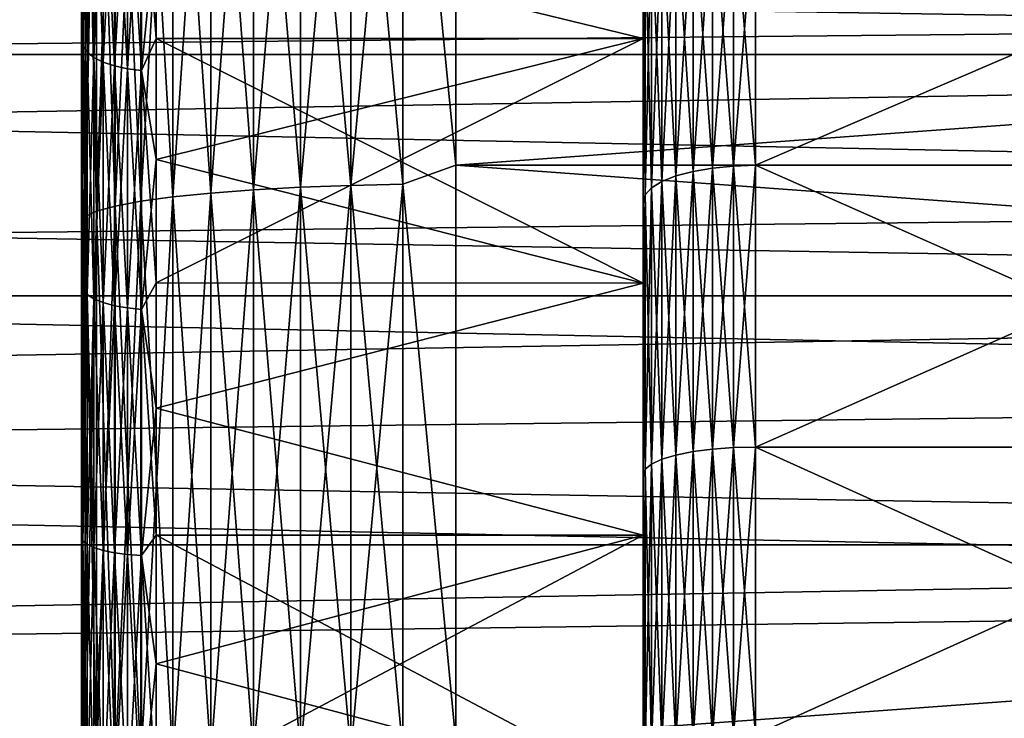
# Model space of a CAD drawing. Header units: metres. Extents: x -17 to 65, y -30 to 30.
# Tile 289 of 413: x 42.8 to 45.5, y 1.6 to 3.5. Entities that reach past the tile are written whole.
import ezdxf

# ---------------------------------------------------------------- set-up
doc = ezdxf.new("R2010")
doc.units = ezdxf.units.M
doc.layers.add('solid_508461', color=7, linetype='CONTINUOUS')

msp = doc.modelspace()

# ---------------------------------------------------------------- linework, layer by layer
at = {"layer": 'solid_508461'}
for points in [[(43.858959, 4.541319, 29.644169), (44, 3.08463, 29.840996), (44, 4.616718, 29.642637)], [(43.858959, 4.541319, -29.644169), (44, 4.616718, -29.642637), (44, 3.08463, -29.840996)], [(44, 3.08463, 29.840996), (65, 3.084638, 29.840996), (65, 4.616772, 29.642624)], [(44, 4.616718, 29.642637), (44, 3.08463, 29.840996), (65, 4.616772, 29.642624)], [(44, 4.616718, -29.642637), (65, 4.616772, -29.642624), (65, 3.084638, -29.840996)], [(44, 3.08463, -29.840996), (44, 4.616718, -29.642637), (65, 3.084638, -29.840996)], [(43.585495, 4.529212, -29.565134), (43.585495, 3.025949, -29.756588), (43.460079, 4.518865, -29.497591)], [(43.585495, 4.529212, 29.565134), (43.460079, 4.518865, 29.497591), (43.460079, 3.019036, 29.688608)], [(43.585495, 3.025949, 29.756588), (43.585495, 4.529212, 29.565134), (43.460079, 3.019036, 29.688608)], [(43.719364, 4.536748, -29.614326), (43.719364, 3.030984, -29.806101), (43.585495, 4.529212, -29.565134)], [(43.719364, 4.536748, 29.614326), (43.585495, 4.529212, 29.565134), (43.585495, 3.025949, 29.756588)], [(43.719364, 3.030984, 29.806101), (43.719364, 4.536748, 29.614326), (43.585495, 3.025949, 29.756588)], [(43.719364, 3.030984, -29.806101), (43.585495, 3.025949, -29.756588), (43.585495, 4.529212, -29.565134)], [(43.858959, 4.541319, -29.644169), (43.858959, 3.034038, -29.836134), (43.719364, 4.536748, -29.614326)], [(43.858959, 4.541319, 29.644169), (43.719364, 4.536748, 29.614326), (43.719364, 3.030984, 29.806101)], [(43.858959, 3.034038, 29.836134), (43.858959, 4.541319, 29.644169), (43.719364, 3.030984, 29.806101)], [(43.858959, 3.034038, -29.836134), (43.719364, 3.030984, -29.806101), (43.719364, 4.536748, -29.614326)], [(43.858959, 3.034038, 29.836134), (44, 3.08463, 29.840996), (43.858959, 4.541319, 29.644169)], [(43.858959, 4.541319, -29.644169), (44, 3.08463, -29.840996), (43.858959, 3.034038, -29.836134)], [(43.34568, 4.505918, -29.413078), (43.34568, 3.010386, -29.603548), (43.244625, 4.490635, -29.313316)], [(43.34568, 4.505918, 29.413078), (43.244625, 4.490635, 29.313316), (43.244625, 3.000176, 29.503141)], [(43.34568, 3.010386, 29.603548), (43.34568, 4.505918, 29.413078), (43.244625, 3.000176, 29.503141)], [(43.460079, 4.518865, -29.497591), (43.460079, 3.019036, -29.688608), (43.34568, 4.505918, -29.413078)], [(43.460079, 4.518865, 29.497591), (43.34568, 4.505918, 29.413078), (43.34568, 3.010386, 29.603548)], [(43.460079, 3.019036, 29.688608), (43.460079, 4.518865, 29.497591), (43.34568, 3.010386, 29.603548)], [(43.460079, 3.019036, -29.688608), (43.34568, 3.010386, -29.603548), (43.34568, 4.505918, -29.413078)], [(43.585495, 3.025949, -29.756588), (43.460079, 3.019036, -29.688608), (43.460079, 4.518865, -29.497591)], [(43.158978, 4.473328, -29.200344), (43.158978, 2.988614, -29.389437), (43.090488, 4.45435, -29.076464)], [(43.158978, 4.473328, 29.200344), (43.090488, 4.45435, 29.076464), (43.090488, 2.975935, 29.264753)], [(43.158978, 2.988614, 29.389437), (43.158978, 4.473328, 29.200344), (43.090488, 2.975935, 29.264753)], [(43.244625, 4.490635, -29.313316), (43.244625, 3.000176, -29.503141), (43.158978, 4.473328, -29.200344)], [(43.244625, 4.490635, 29.313316), (43.158978, 4.473328, 29.200344), (43.158978, 2.988614, 29.389437)], [(43.244625, 3.000176, 29.503141), (43.244625, 4.490635, 29.313316), (43.158978, 2.988614, 29.389437)], [(43.244625, 3.000176, -29.503141), (43.158978, 2.988614, -29.389437), (43.158978, 4.473328, -29.200344)], [(43.34568, 3.010386, -29.603548), (43.244625, 3.000176, -29.503141), (43.244625, 4.490635, -29.313316)], [(43.090488, 4.45435, -29.076464), (43.090488, 2.975935, -29.264753), (43.040546, 4.434088, -28.944201)], [(43.090488, 4.45435, 29.076464), (43.040546, 4.434088, 28.944201), (43.040546, 2.962398, 29.131634)], [(43.090488, 2.975935, 29.264753), (43.090488, 4.45435, 29.076464), (43.040546, 2.962398, 29.131634)], [(43.158978, 2.988614, -29.389437), (43.090488, 2.975935, -29.264753), (43.090488, 4.45435, -29.076464)], [(43.040546, 4.434088, -28.944201), (43.040546, 2.962398, -29.131634), (43.010178, 4.412956, -28.806255)], [(43.040546, 4.434088, 28.944201), (43.010178, 4.412956, 28.806255), (43.010178, 2.948279, 28.992796)], [(43.040546, 2.962398, 29.131634), (43.040546, 4.434088, 28.944201), (43.010178, 2.948279, 28.992796)], [(43.090488, 2.975935, -29.264753), (43.040546, 2.962398, -29.131634), (43.040546, 4.434088, -28.944201)], [(43.010178, 4.412956, -28.806255), (43.010178, 2.948279, -28.992796), (43, 3.783204, -28.752171)], [(43.010178, 4.412956, 28.806255), (43, 3.783194, 28.752172), (43, 3.029074, 28.841366)], [(43.010178, 2.948279, 28.992796), (43.010178, 4.412956, 28.806255), (43, 3.029074, 28.841366)], [(43.040546, 2.962398, -29.131634), (43.010178, 2.948279, -28.992796), (43.010178, 4.412956, -28.806255)], [(43.200001, 3.740164, -7.184788), (44.5, 3.423253, -7.341068), (44.5, 4.049916, -7.014856)], [(43.200001, 3.740164, 7.184788), (44.5, 4.049916, 7.014856), (44.5, 3.423253, 7.341068)], [(44.5, 3.423253, 7.341068), (44.5, 4.049916, 7.014856), (44.5, 3.689642, 8.427725)], [(44.5, 4.049916, -7.014856), (44.5, 3.423253, -7.341068), (44.5, 3.689638, -8.427727)], [(43, 4.041928, 7.249332), (43, 3.412425, 7.566066), (43, 3.783194, 28.752172)], [(43.003796, 3.402804, 7.527853), (43, 3.412425, 7.566066), (43, 4.041928, 7.249332)], [(43.003796, 3.402804, 7.527853), (43, 4.041928, 7.249332), (43.003796, 4.028952, 7.212156)], [(43, 3.412421, -7.566068), (43, 4.041925, -7.249333), (43, 3.783204, -28.752171)], [(43.003796, 3.402804, -7.527853), (43, 4.041925, -7.249333), (43, 3.412421, -7.566068)], [(43.003796, 4.028952, -7.212156), (43, 4.041925, -7.249333), (43.003796, 3.402804, -7.527853)], [(43.003796, 4.028952, -7.212156), (43.003796, 3.402804, -7.527853), (43.015148, 4.01063, -7.179358)], [(43.003796, 4.028952, 7.212156), (43.015148, 4.01063, 7.179358), (43.015148, 3.38733, 7.493619)], [(43.003796, 3.402804, 7.527853), (43.003796, 4.028952, 7.212156), (43.015148, 3.38733, 7.493619)], [(52, 4.000002, -6.928206), (52, 3.380918, -7.250475), (13.5, 3.999999, -6.928201)], [(52, 4.000002, 6.928206), (13.5, 3.999999, 6.928201), (13.5, 3.380928, 7.250471)], [(52, 3.380918, 7.250475), (52, 4.000002, 6.928206), (13.5, 3.380928, 7.250471)], [(52, 3.380918, -7.250475), (13.5, 3.380928, -7.250471), (13.5, 3.999999, -6.928201)], [(43.003796, 3.402804, -7.527853), (43.015148, 3.38733, -7.493619), (43.015148, 4.01063, -7.179358)], [(43.015148, 4.01063, -7.179358), (43.015148, 3.38733, -7.493619), (43.033619, 3.993742, -7.149127)], [(43.015148, 4.01063, 7.179358), (43.033619, 3.993742, 7.149127), (43.033619, 3.373066, 7.462065)], [(43.015148, 3.38733, 7.493619), (43.015148, 4.01063, 7.179358), (43.033619, 3.373066, 7.462065)], [(43.015148, 3.38733, -7.493619), (43.033619, 3.373066, -7.462065), (43.033619, 3.993742, -7.149127)], [(43.033619, 3.993742, -7.149127), (43.033619, 3.373066, -7.462065), (43.058495, 3.978938, -7.122627)], [(43.033619, 3.993742, 7.149127), (43.058495, 3.978938, 7.122627), (43.058495, 3.360563, 7.434405)], [(43.033619, 3.373066, 7.462065), (43.033619, 3.993742, 7.149127), (43.058495, 3.360563, 7.434405)], [(43.033619, 3.373066, -7.462065), (43.058495, 3.360563, -7.434405), (43.058495, 3.978938, -7.122627)], [(43.058495, 3.978938, -7.122627), (43.058495, 3.360563, -7.434405), (43.088821, 3.966789, -7.100878)], [(43.058495, 3.978938, 7.122627), (43.088821, 3.966789, 7.100878), (43.088821, 3.350302, 7.411705)], [(43.058495, 3.360563, 7.434405), (43.058495, 3.978938, 7.122627), (43.088821, 3.350302, 7.411705)], [(43.058495, 3.360563, -7.434405), (43.088821, 3.350302, -7.411705), (43.088821, 3.966789, -7.100878)], [(43.088821, 3.966789, -7.100878), (43.088821, 3.350302, -7.411705), (43.123428, 3.957761, -7.084718)], [(43.088821, 3.966789, 7.100878), (43.123428, 3.957761, 7.084718), (43.123428, 3.342677, 7.394837)], [(43.088821, 3.350302, 7.411705), (43.088821, 3.966789, 7.100878), (43.123428, 3.342677, 7.394837)], [(43.088821, 3.350302, -7.411705), (43.123428, 3.342677, -7.394837), (43.123428, 3.957761, -7.084718)], [(43.123428, 3.957761, -7.084718), (43.123428, 3.342677, -7.394837), (43.16098, 3.952203, -7.074769)], [(43.123428, 3.957761, 7.084718), (43.16098, 3.952203, 7.074769), (43.16098, 3.337983, 7.384452)], [(43.123428, 3.342677, 7.394837), (43.123428, 3.957761, 7.084718), (43.16098, 3.337983, 7.384452)], [(43.123428, 3.342677, -7.394837), (43.16098, 3.337983, -7.384452), (43.16098, 3.952203, -7.074769)], [(43.16098, 3.952203, -7.074769), (43.16098, 3.337983, -7.384452), (43.200001, 3.740164, -7.184788)], [(43.16098, 3.952203, 7.074769), (43.200001, 3.740164, 7.184788), (43.200001, 3.423208, 7.341093)], [(43.16098, 3.337983, 7.384452), (43.16098, 3.952203, 7.074769), (43.200001, 3.423208, 7.341093)], [(35, 3.333888, 5.579895), (35, 3.820577, 5.258628), (51.500004, 3.493778, 5.481196)], [(35, 3.820577, -5.258628), (35, 3.333888, -5.579895), (51.500004, 3.493779, -5.481196)], [(44.685467, 3.077267, -8.963772), (44.741821, 3.082796, -8.979877), (44.741821, 3.813819, -8.694631)], [(44.685467, 3.806979, -8.679037), (44.685467, 3.077267, -8.963772), (44.741821, 3.813819, -8.694631)], [(44.685467, 3.806978, 8.679037), (44.741821, 3.813819, 8.694631), (44.741821, 3.082796, 8.979877)], [(44.741821, 3.082796, -8.979877), (44.799999, 3.084644, -8.985264), (44.799999, 3.816106, -8.699847)], [(44.741821, 3.813819, -8.694631), (44.741821, 3.082796, -8.979877), (44.799999, 3.816106, -8.699847)], [(44.741821, 3.813819, 8.694631), (44.799999, 3.816106, 8.699847), (44.799999, 3.084644, 8.985264)], [(44.741821, 3.082796, 8.979877), (44.741821, 3.813819, 8.694631), (44.799999, 3.084644, 8.985264)], [(46.5, 3.816106, -8.699847), (44.799999, 3.816106, -8.699847), (44.799999, 3.084644, -8.985264)], [(46.5, 3.084644, -8.985264), (46.5, 3.816106, -8.699847), (44.799999, 3.084644, -8.985264)], [(46.5, 3.084644, 8.985264), (44.799999, 3.084644, 8.985264), (44.799999, 3.816106, 8.699847)], [(46.5, 3.816106, 8.699847), (46.5, 3.084644, 8.985264), (44.799999, 3.816106, 8.699847)], [(44.587994, 3.056155, -8.902275), (44.633526, 3.068271, -8.937568), (44.633526, 3.79585, -8.653666)], [(44.587994, 3.780861, -8.619493), (44.587994, 3.056155, -8.902275), (44.633526, 3.79585, -8.653666)], [(44.587994, 3.780861, 8.619493), (44.633526, 3.79585, 8.653666), (44.633526, 3.068271, 8.937568)], [(44.633526, 3.068271, -8.937568), (44.685467, 3.077267, -8.963772), (44.685467, 3.806979, -8.679037)], [(44.633526, 3.79585, -8.653666), (44.633526, 3.068271, -8.937568), (44.685467, 3.806979, -8.679037)], [(44.633526, 3.79585, 8.653666), (44.685467, 3.806978, 8.679037), (44.685467, 3.077267, 8.963772)], [(44.633526, 3.068271, 8.937568), (44.633526, 3.79585, 8.653666), (44.685467, 3.077267, 8.963772)], [(44.685467, 3.077267, 8.963772), (44.685467, 3.806978, 8.679037), (44.741821, 3.082796, 8.979877)], [(43, 3.412421, -7.566068), (43, 3.783204, -28.752171), (43, 3.029085, -28.841366)], [(43.010178, 2.948279, -28.992796), (43, 3.029085, -28.841366), (43, 3.783204, -28.752171)], [(43, 3.412425, 7.566066), (43, 3.029074, 28.841366), (43, 3.783194, 28.752172)], [(44.522858, 3.02453, -8.810155), (44.550625, 3.041385, -8.859252), (44.550625, 3.762588, -8.577837)], [(44.522858, 3.741736, -8.5303), (44.522858, 3.02453, -8.810155), (44.550625, 3.762588, -8.577837)], [(44.522858, 3.741736, 8.5303), (44.550625, 3.762588, 8.577837), (44.550625, 3.041385, 8.859252)], [(44.550625, 3.041385, -8.859252), (44.587994, 3.056155, -8.902275), (44.587994, 3.780861, -8.619493)], [(44.550625, 3.762588, -8.577837), (44.550625, 3.041385, -8.859252), (44.587994, 3.780861, -8.619493)], [(44.550625, 3.762588, 8.577837), (44.587994, 3.780861, 8.619493), (44.587994, 3.056155, 8.902275)], [(44.550625, 3.041385, 8.859252), (44.550625, 3.762588, 8.577837), (44.587994, 3.056155, 8.902275)], [(44.587994, 3.056155, 8.902275), (44.587994, 3.780861, 8.619493), (44.633526, 3.068271, 8.937568)], [(43.16098, 3.337983, -7.384452), (43.200001, 3.423208, -7.341093), (43.200001, 3.740164, -7.184788)], [(43.200001, 3.740164, -7.184788), (43.200001, 3.423208, -7.341093), (44.5, 3.423253, -7.341068)], [(43.200001, 3.423208, 7.341093), (43.200001, 3.740164, 7.184788), (44.5, 3.423253, 7.341068)], [(44.505764, 3.006239, -8.756874), (44.522858, 3.02453, -8.810155), (44.522858, 3.741736, -8.5303)], [(44.505764, 3.719108, -8.478712), (44.505764, 3.006239, -8.756874), (44.522858, 3.741736, -8.5303)], [(44.505764, 3.719108, 8.478712), (44.522858, 3.741736, 8.5303), (44.522858, 3.02453, 8.810155)], [(44.522858, 3.02453, 8.810155), (44.522858, 3.741736, 8.5303), (44.550625, 3.041385, 8.859252)], [(44.505764, 3.006239, 8.756874), (44.5, 3.689642, 8.427725), (44.505764, 3.719108, 8.478712)], [(44.505764, 3.719108, -8.478712), (44.5, 3.689638, -8.427727), (44.505764, 3.006239, -8.756874)], [(44.505764, 3.006239, 8.756874), (44.505764, 3.719108, 8.478712), (44.522858, 3.02453, 8.810155)], [(44.5, 3.423253, 7.341068), (44.5, 3.689642, 8.427725), (44.5, 2.98059, 8.703794)], [(44.505764, 3.006239, 8.756874), (44.5, 2.98059, 8.703794), (44.5, 3.689642, 8.427725)], [(44.5, 3.423253, -7.341068), (44.5, 2.980584, -8.703796), (44.5, 3.689638, -8.427727)], [(44.505764, 3.006239, -8.756874), (44.5, 3.689638, -8.427727), (44.5, 2.980584, -8.703796)], [(35, 3.333888, -5.579895), (51.500004, 2.999948, -5.766308), (51.500004, 3.493779, -5.481196)], [(35, 3.333888, 5.579895), (51.500004, 3.493778, 5.481196), (51.500004, 2.999947, 5.766309)], [(43.16098, 3.337983, -7.384452), (43.200001, 3.099736, -7.483424), (43.200001, 3.423208, -7.341093)], [(43.16098, 3.337983, 7.384452), (43.200001, 3.423208, 7.341093), (43.200001, 3.099736, 7.483424)], [(43.200001, 2.770363, -7.61151), (44.5, 2.77027, -7.611546), (44.5, 3.423253, -7.341068)], [(43.200001, 3.099736, -7.483424), (43.200001, 2.770363, -7.61151), (44.5, 3.423253, -7.341068)], [(43.200001, 3.423208, -7.341093), (43.200001, 3.099736, -7.483424), (44.5, 3.423253, -7.341068)], [(43.200001, 3.423208, 7.341093), (44.5, 3.423253, 7.341068), (44.5, 2.77027, 7.611546)], [(43.200001, 3.099736, 7.483424), (43.200001, 3.423208, 7.341093), (44.5, 2.77027, 7.611546)], [(44.5, 2.77027, 7.611546), (44.5, 3.423253, 7.341068), (44.5, 2.98059, 8.703794)], [(44.5, 3.423253, -7.341068), (44.5, 2.77027, -7.611546), (44.5, 2.980584, -8.703796)], [(43, 3.412425, 7.566066), (43, 2.757804, 7.828441), (43, 3.029074, 28.841366)], [(43.003796, 2.752139, 7.789311), (43, 2.757804, 7.828441), (43, 3.412425, 7.566066)], [(43.003796, 2.752139, 7.789311), (43, 3.412425, 7.566066), (43.003796, 3.402804, 7.527853)], [(43, 2.757798, -7.828443), (43, 3.412421, -7.566068), (43, 3.029085, -28.841366)], [(43.003796, 2.752139, -7.789311), (43, 3.412421, -7.566068), (43, 2.757798, -7.828443)], [(43.003796, 3.402804, -7.527853), (43, 3.412421, -7.566068), (43.003796, 2.752139, -7.789311)], [(43.003796, 3.402804, -7.527853), (43.003796, 2.752139, -7.789311), (43.015148, 3.38733, -7.493619)], [(43.003796, 3.402804, 7.527853), (43.015148, 3.38733, 7.493619), (43.015148, 2.739623, 7.753889)], [(43.003796, 2.752139, 7.789311), (43.003796, 3.402804, 7.527853), (43.015148, 2.739623, 7.753889)], [(52, 2.736138, -7.517552), (13.5, 2.736182, -7.517531), (13.5, 3.380928, -7.250471)], [(52, 3.380918, -7.250475), (52, 2.736138, -7.517552), (13.5, 3.380928, -7.250471)], [(52, 3.380918, 7.250475), (13.5, 3.380928, 7.250471), (13.5, 2.736182, 7.517531)], [(52, 2.736138, 7.517552), (52, 3.380918, 7.250475), (13.5, 2.736182, 7.517531)], [(43.003796, 2.752139, -7.789311), (43.015148, 2.739623, -7.753889), (43.015148, 3.38733, -7.493619)], [(43.015148, 3.38733, -7.493619), (43.015148, 2.739623, -7.753889), (43.033619, 3.373066, -7.462065)], [(43.015148, 3.38733, 7.493619), (43.033619, 3.373066, 7.462065), (43.033619, 2.728087, 7.721239)], [(43.015148, 2.739623, 7.753889), (43.015148, 3.38733, 7.493619), (43.033619, 2.728087, 7.721239)], [(43.015148, 2.739623, -7.753889), (43.033619, 2.728087, -7.721239), (43.033619, 3.373066, -7.462065)], [(43.033619, 3.373066, -7.462065), (43.033619, 2.728087, -7.721239), (43.058495, 3.360563, -7.434405)], [(43.033619, 3.373066, 7.462065), (43.058495, 3.360563, 7.434405), (43.058495, 2.717975, 7.692618)], [(43.033619, 2.728087, 7.721239), (43.033619, 3.373066, 7.462065), (43.058495, 2.717975, 7.692618)], [(43.033619, 2.728087, -7.721239), (43.058495, 2.717975, -7.692618), (43.058495, 3.360563, -7.434405)], [(43.058495, 3.360563, -7.434405), (43.058495, 2.717975, -7.692618), (43.088821, 3.350302, -7.411705)], [(43.058495, 3.360563, 7.434405), (43.088821, 3.350302, 7.411705), (43.088821, 2.709676, 7.669129)], [(43.058495, 2.717975, 7.692618), (43.058495, 3.360563, 7.434405), (43.088821, 2.709676, 7.669129)], [(43.058495, 2.717975, -7.692618), (43.088821, 2.709676, -7.669129), (43.088821, 3.350302, -7.411705)], [(43.088821, 3.350302, -7.411705), (43.088821, 2.709676, -7.669129), (43.123428, 3.342677, -7.394837)], [(43.088821, 3.350302, 7.411705), (43.123428, 3.342677, 7.394837), (43.123428, 2.703509, 7.651676)], [(43.088821, 2.709676, 7.669129), (43.088821, 3.350302, 7.411705), (43.123428, 2.703509, 7.651676)], [(43.088821, 2.709676, -7.669129), (43.123428, 2.703509, -7.651676), (43.123428, 3.342677, -7.394837)], [(43.123428, 3.342677, -7.394837), (43.123428, 2.703509, -7.651676), (43.16098, 3.337983, -7.384452)], [(43.123428, 3.342677, 7.394837), (43.16098, 3.337983, 7.384452), (43.16098, 2.699713, 7.640931)], [(43.123428, 2.703509, 7.651676), (43.123428, 3.342677, 7.394837), (43.16098, 2.699713, 7.640931)], [(35, 2.82019, 5.856324), (35, 3.333888, 5.579895), (51.500004, 2.999947, 5.766309)], [(35, 3.333888, -5.579895), (35, 2.82019, -5.856324), (51.500004, 2.999948, -5.766308)], [(43.123428, 2.703509, -7.651676), (43.16098, 2.699713, -7.640931), (43.16098, 3.337983, -7.384452)], [(43.16098, 3.337983, -7.384452), (43.16098, 2.699713, -7.640931), (43.200001, 3.099736, -7.483424)], [(43.16098, 3.337983, 7.384452), (43.200001, 3.099736, 7.483424), (43.200001, 2.770363, 7.61151)], [(43.16098, 2.699713, 7.640931), (43.16098, 3.337983, 7.384452), (43.200001, 2.770363, 7.61151)], [(43.16098, 2.699713, -7.640931), (43.200001, 2.770363, -7.61151), (43.200001, 3.099736, -7.483424)], [(43.200001, 2.770363, 7.61151), (43.200001, 3.099736, 7.483424), (44.5, 2.77027, 7.611546)], [(43.858959, 3.034038, 29.836134), (44, 1.544363, 29.960222), (44, 3.08463, 29.840996)], [(43.858959, 3.034038, -29.836134), (44, 3.08463, -29.840996), (44, 1.544363, -29.960222)], [(44, 1.544363, 29.960222), (65, 1.544303, 29.960224), (65, 3.084638, 29.840996)], [(44, 3.08463, 29.840996), (44, 1.544363, 29.960222), (65, 3.084638, 29.840996)], [(44, 3.08463, -29.840996), (65, 3.084638, -29.840996), (65, 1.544303, -29.960224)], [(44, 1.544363, -29.960222), (44, 3.08463, -29.840996), (65, 1.544303, -29.960224)], [(44.633526, 2.319733, -9.160418), (44.685467, 2.326534, -9.187274), (44.685467, 3.077267, -8.963772)], [(44.633526, 3.068271, -8.937568), (44.633526, 2.319733, -9.160418), (44.685467, 3.077267, -8.963772)], [(44.633526, 3.068271, 8.937568), (44.685467, 3.077267, 8.963772), (44.685467, 2.326534, 9.187274)], [(44.685467, 2.326534, -9.187274), (44.741821, 2.330714, -9.203781), (44.741821, 3.082796, -8.979877)], [(44.685467, 3.077267, -8.963772), (44.685467, 2.326534, -9.187274), (44.741821, 3.082796, -8.979877)], [(44.685467, 3.077267, 8.963772), (44.741821, 3.082796, 8.979877), (44.741821, 2.330714, 9.203781)], [(44.685467, 2.326534, 9.187274), (44.685467, 3.077267, 8.963772), (44.741821, 2.330714, 9.203781)], [(44.741821, 2.330714, -9.203781), (44.799999, 2.332112, -9.209303), (44.799999, 3.084644, -8.985264)], [(44.741821, 3.082796, -8.979877), (44.741821, 2.330714, -9.203781), (44.799999, 3.084644, -8.985264)], [(44.741821, 3.082796, 8.979877), (44.799999, 3.084644, 8.985264), (44.799999, 2.332112, 9.209303)], [(44.741821, 2.330714, 9.203781), (44.741821, 3.082796, 8.979877), (44.799999, 2.332112, 9.209303)], [(46.5, 3.084644, -8.985264), (44.799999, 3.084644, -8.985264), (44.799999, 2.332112, -9.209303)], [(46.5, 2.332112, -9.209303), (46.5, 3.084644, -8.985264), (44.799999, 2.332112, -9.209303)], [(46.5, 2.332112, 9.209303), (44.799999, 2.332112, 9.209303), (44.799999, 3.084644, 8.985264)], [(46.5, 3.084644, 8.985264), (46.5, 2.332112, 9.209303), (44.799999, 3.084644, 8.985264)], [(44.550625, 2.299406, -9.080149), (44.587994, 2.310572, -9.124245), (44.587994, 3.056155, -8.902275)], [(44.550625, 3.041385, -8.859252), (44.550625, 2.299406, -9.080149), (44.587994, 3.056155, -8.902275)], [(44.550625, 3.041385, 8.859252), (44.587994, 3.056155, 8.902275), (44.587994, 2.310572, 9.124245)], [(44.587994, 2.310572, -9.124245), (44.633526, 2.319733, -9.160418), (44.633526, 3.068271, -8.937568)], [(44.587994, 3.056155, -8.902275), (44.587994, 2.310572, -9.124245), (44.633526, 3.068271, -8.937568)], [(44.587994, 3.056155, 8.902275), (44.633526, 3.068271, 8.937568), (44.633526, 2.319733, 9.160418)], [(44.587994, 2.310572, 9.124245), (44.587994, 3.056155, 8.902275), (44.633526, 2.319733, 9.160418)], [(44.633526, 2.319733, 9.160418), (44.633526, 3.068271, 8.937568), (44.685467, 2.326534, 9.187274)], [(43, 2.757798, -7.828443), (43, 3.029085, -28.841366), (43, 2.273082, -28.910778)], [(43.010178, 2.948279, -28.992796), (43, 2.273082, -28.910778), (43, 3.029085, -28.841366)], [(43, 2.422389, 7.938641), (43, 2.273071, 28.910778), (43, 3.029074, 28.841366)], [(43.010178, 2.948279, 28.992796), (43, 3.029074, 28.841366), (43, 2.273071, 28.910778)], [(43, 2.757804, 7.828441), (43, 2.422389, 7.938641), (43, 3.029074, 28.841366)], [(43.585495, 3.025949, -29.756588), (43.585495, 1.514919, -29.871658), (43.460079, 3.019036, -29.688608)], [(43.585495, 3.025949, 29.756588), (43.460079, 3.019036, 29.688608), (43.460079, 1.511458, 29.803415)], [(43.585495, 1.514919, 29.871658), (43.585495, 3.025949, 29.756588), (43.460079, 1.511458, 29.803415)], [(43.719364, 3.030984, -29.806101), (43.719364, 1.51744, -29.921362), (43.585495, 3.025949, -29.756588)], [(43.719364, 3.030984, 29.806101), (43.585495, 3.025949, 29.756588), (43.585495, 1.514919, 29.871658)], [(43.719364, 1.51744, 29.921362), (43.719364, 3.030984, 29.806101), (43.585495, 1.514919, 29.871658)], [(43.719364, 1.51744, -29.921362), (43.585495, 1.514919, -29.871658), (43.585495, 3.025949, -29.756588)], [(43.858959, 3.034038, -29.836134), (43.858959, 1.518969, -29.951511), (43.719364, 3.030984, -29.806101)], [(43.858959, 3.034038, 29.836134), (43.719364, 3.030984, 29.806101), (43.719364, 1.51744, 29.921362)], [(43.858959, 1.518969, 29.951511), (43.858959, 3.034038, 29.836134), (43.719364, 1.51744, 29.921362)], [(43.858959, 1.518969, -29.951511), (43.719364, 1.51744, -29.921362), (43.719364, 3.030984, -29.806101)], [(43.858959, 1.518969, 29.951511), (44, 1.544363, 29.960222), (43.858959, 3.034038, 29.836134)], [(43.858959, 3.034038, -29.836134), (44, 1.544363, -29.960222), (43.858959, 1.518969, -29.951511)], [(44.505764, 2.272834, -8.975219), (44.522858, 2.286663, -9.029827), (44.522858, 3.02453, -8.810155)], [(44.505764, 3.006239, -8.756874), (44.505764, 2.272834, -8.975219), (44.522858, 3.02453, -8.810155)], [(44.505764, 3.006239, 8.756874), (44.522858, 3.02453, 8.810155), (44.522858, 2.286663, 9.029827)], [(44.522858, 2.286663, -9.029827), (44.550625, 2.299406, -9.080149), (44.550625, 3.041385, -8.859252)], [(44.522858, 3.02453, -8.810155), (44.522858, 2.286663, -9.029827), (44.550625, 3.041385, -8.859252)], [(44.522858, 3.02453, 8.810155), (44.550625, 3.041385, 8.859252), (44.550625, 2.299406, 9.080149)], [(44.522858, 2.286663, 9.029827), (44.522858, 3.02453, 8.810155), (44.550625, 2.299406, 9.080149)], [(44.550625, 2.299406, 9.080149), (44.550625, 3.041385, 8.859252), (44.587994, 2.310572, 9.124245)], [(35, 2.82019, -5.856324), (51.500004, 2.483282, -6.006938), (51.500004, 2.999948, -5.766308)], [(35, 2.82019, 5.856324), (51.500004, 2.999947, 5.766309), (51.500004, 2.483281, 6.006939)], [(43.244625, 3.000176, -29.503141), (43.244625, 1.502016, -29.617229), (43.158978, 2.988614, -29.389437)], [(43.244625, 3.000176, 29.503141), (43.158978, 2.988614, 29.389437), (43.158978, 1.496227, 29.503086)], [(43.244625, 1.502016, 29.617229), (43.244625, 3.000176, 29.503141), (43.158978, 1.496227, 29.503086)], [(43.34568, 3.010386, -29.603548), (43.34568, 1.507128, -29.718025), (43.244625, 3.000176, -29.503141)], [(43.34568, 3.010386, 29.603548), (43.244625, 3.000176, 29.503141), (43.244625, 1.502016, 29.617229)], [(43.34568, 1.507128, 29.718025), (43.34568, 3.010386, 29.603548), (43.244625, 1.502016, 29.617229)], [(43.34568, 1.507128, -29.718025), (43.244625, 1.502016, -29.617229), (43.244625, 3.000176, -29.503141)], [(43.460079, 3.019036, -29.688608), (43.460079, 1.511458, -29.803415), (43.34568, 3.010386, -29.603548)], [(43.460079, 3.019036, 29.688608), (43.34568, 3.010386, 29.603548), (43.34568, 1.507128, 29.718025)], [(43.460079, 1.511458, 29.803415), (43.460079, 3.019036, 29.688608), (43.34568, 1.507128, 29.718025)], [(43.460079, 1.511458, -29.803415), (43.34568, 1.507128, -29.718025), (43.34568, 3.010386, -29.603548)], [(43.585495, 1.514919, -29.871658), (43.460079, 1.511458, -29.803415), (43.460079, 3.019036, -29.688608)], [(44.505764, 2.272834, 8.975219), (44.5, 2.98059, 8.703794), (44.505764, 3.006239, 8.756874)], [(44.505764, 3.006239, -8.756874), (44.5, 2.980584, -8.703796), (44.5, 2.617735, -8.819719)], [(44.505764, 3.006239, -8.756874), (44.5, 2.617735, -8.819719), (44.505764, 2.272834, -8.975219)], [(44.505764, 2.272834, 8.975219), (44.505764, 3.006239, 8.756874), (44.522858, 2.286663, 9.029827)], [(43.090488, 2.975935, -29.264753), (43.090488, 1.489879, -29.37792), (43.040546, 2.962398, -29.131634)], [(43.090488, 2.975935, 29.264753), (43.040546, 2.962398, 29.131634), (43.040546, 1.483102, 29.244286)], [(43.090488, 1.489879, 29.37792), (43.090488, 2.975935, 29.264753), (43.040546, 1.483102, 29.244286)], [(43.158978, 2.988614, -29.389437), (43.158978, 1.496227, -29.503086), (43.090488, 2.975935, -29.264753)], [(43.158978, 2.988614, 29.389437), (43.090488, 2.975935, 29.264753), (43.090488, 1.489879, 29.37792)], [(43.158978, 1.496227, 29.503086), (43.158978, 2.988614, 29.389437), (43.090488, 1.489879, 29.37792)], [(43.158978, 1.496227, -29.503086), (43.090488, 1.489879, -29.37792), (43.090488, 2.975935, -29.264753)], [(43.244625, 1.502016, -29.617229), (43.158978, 1.496227, -29.503086), (43.158978, 2.988614, -29.389437)], [(44.5, 2.77027, 7.611546), (44.5, 2.98059, 8.703794), (44.5, 2.617743, 8.819717)], [(44.505764, 2.272834, 8.975219), (44.5, 2.617743, 8.819717), (44.5, 2.98059, 8.703794)], [(44.5, 2.77027, -7.611546), (44.5, 2.617735, -8.819719), (44.5, 2.980584, -8.703796)], [(43.010178, 2.948279, -28.992796), (43.010178, 1.476034, -29.104912), (43, 2.273082, -28.910778)], [(43.010178, 2.948279, 28.992796), (43, 2.273071, 28.910778), (43, 1.515642, 28.960361)], [(43.010178, 1.476034, 29.104912), (43.010178, 2.948279, 28.992796), (43, 1.515642, 28.960361)], [(43.040546, 2.962398, -29.131634), (43.040546, 1.483102, -29.244286), (43.010178, 2.948279, -28.992796)], [(43.040546, 2.962398, 29.131634), (43.010178, 2.948279, 28.992796), (43.010178, 1.476034, 29.104912)], [(43.040546, 1.483102, 29.244286), (43.040546, 2.962398, 29.131634), (43.010178, 1.476034, 29.104912)], [(43.040546, 1.483102, -29.244286), (43.010178, 1.476034, -29.104912), (43.010178, 2.948279, -28.992796)], [(43.090488, 1.489879, -29.37792), (43.040546, 1.483102, -29.244286), (43.040546, 2.962398, -29.131634)], [(35, 2.28395, 6.085524), (35, 2.82019, 5.856324), (51.500004, 2.483281, 6.006939)], [(35, 2.82019, -5.856324), (35, 2.28395, -6.085524), (51.500004, 2.483282, -6.006938)], [(43.16098, 2.699713, -7.640931), (43.200001, 2.435717, -7.725107), (43.200001, 2.770363, -7.61151)], [(43.16098, 2.699713, 7.640931), (43.200001, 2.770363, 7.61151), (43.200001, 2.435717, 7.725107)], [(43.200001, 2.770363, -7.61151), (43.200001, 2.435717, -7.725107), (44.5, 2.77027, -7.611546)], [(43.200001, 2.435717, 7.725107), (43.200001, 2.770363, 7.61151), (44.5, 2.77027, 7.611546)], [(43.200001, 2.435717, -7.725107), (44.5, 2.096466, -7.823985), (44.5, 2.77027, -7.611546)], [(43.200001, 2.435717, 7.725107), (44.5, 2.77027, 7.611546), (44.5, 2.096466, 7.823985)], [(44.5, 2.77027, 7.611546), (44.5, 2.617743, 8.819717), (44.5, 2.250454, 8.920503)], [(44.5, 2.096466, 7.823985), (44.5, 2.77027, 7.611546), (44.5, 2.250454, 8.920503)], [(44.5, 2.77027, -7.611546), (44.5, 2.096466, -7.823985), (44.5, 2.617735, -8.819719)], [(52, 2.070505, -7.727415), (13.5, 2.070524, -7.727413), (13.5, 2.736182, -7.517531)], [(52, 2.736138, -7.517552), (52, 2.070505, -7.727415), (13.5, 2.736182, -7.517531)], [(52, 2.736138, 7.517552), (13.5, 2.736182, 7.517531), (13.5, 2.070524, 7.727413)], [(52, 2.070505, 7.727415), (52, 2.736138, 7.517552), (13.5, 2.070524, 7.727413)], [(43.003796, 2.081645, 7.994648), (43, 2.422389, 7.938641), (43, 2.757804, 7.828441)], [(43.003796, 2.081645, 7.994648), (43, 2.757804, 7.828441), (43.003796, 2.752139, 7.789311)], [(43, 2.422382, -7.938643), (43, 2.757798, -7.828443), (43, 2.273082, -28.910778)], [(43.003796, 2.752139, -7.789311), (43, 2.757798, -7.828443), (43, 2.422382, -7.938643)], [(43.003796, 2.752139, -7.789311), (43, 2.422382, -7.938643), (43.003796, 2.081645, -7.994648)], [(43.003796, 2.752139, -7.789311), (43.003796, 2.081645, -7.994648), (43.015148, 2.739623, -7.753889)], [(43.003796, 2.752139, 7.789311), (43.015148, 2.739623, 7.753889), (43.015148, 2.072178, 7.958292)], [(43.003796, 2.081645, 7.994648), (43.003796, 2.752139, 7.789311), (43.015148, 2.072178, 7.958292)], [(43.003796, 2.081645, -7.994648), (43.015148, 2.072178, -7.958292), (43.015148, 2.739623, -7.753889)], [(43.015148, 2.739623, -7.753889), (43.015148, 2.072178, -7.958292), (43.033619, 2.728087, -7.721239)], [(43.015148, 2.739623, 7.753889), (43.033619, 2.728087, 7.721239), (43.033619, 2.063452, 7.924781)], [(43.015148, 2.072178, 7.958292), (43.015148, 2.739623, 7.753889), (43.033619, 2.063452, 7.924781)], [(43.015148, 2.072178, -7.958292), (43.033619, 2.063452, -7.924781), (43.033619, 2.728087, -7.721239)], [(43.033619, 2.728087, -7.721239), (43.033619, 2.063452, -7.924781), (43.058495, 2.717975, -7.692618)], [(43.033619, 2.728087, 7.721239), (43.058495, 2.717975, 7.692618), (43.058495, 2.055804, 7.895406)], [(43.033619, 2.063452, 7.924781), (43.033619, 2.728087, 7.721239), (43.058495, 2.055804, 7.895406)], [(43.033619, 2.063452, -7.924781), (43.058495, 2.055804, -7.895406), (43.058495, 2.717975, -7.692618)], [(43.058495, 2.717975, -7.692618), (43.058495, 2.055804, -7.895406), (43.088821, 2.709676, -7.669129)], [(43.058495, 2.717975, 7.692618), (43.088821, 2.709676, 7.669129), (43.088821, 2.049526, 7.871297)], [(43.058495, 2.055804, 7.895406), (43.058495, 2.717975, 7.692618), (43.088821, 2.049526, 7.871297)], [(43.058495, 2.055804, -7.895406), (43.088821, 2.049526, -7.871297), (43.088821, 2.709676, -7.669129)], [(43.088821, 2.709676, -7.669129), (43.088821, 2.049526, -7.871297), (43.123428, 2.703509, -7.651676)], [(43.088821, 2.709676, 7.669129), (43.123428, 2.703509, 7.651676), (43.123428, 2.044862, 7.853384)], [(43.088821, 2.049526, 7.871297), (43.088821, 2.709676, 7.669129), (43.123428, 2.044862, 7.853384)], [(43.088821, 2.049526, -7.871297), (43.123428, 2.044862, -7.853384), (43.123428, 2.703509, -7.651676)], [(43.123428, 2.703509, -7.651676), (43.123428, 2.044862, -7.853384), (43.16098, 2.699713, -7.640931)], [(43.123428, 2.703509, 7.651676), (43.16098, 2.699713, 7.640931), (43.16098, 2.041991, 7.842356)], [(43.123428, 2.044862, 7.853384), (43.123428, 2.703509, 7.651676), (43.16098, 2.041991, 7.842356)], [(43.123428, 2.044862, -7.853384), (43.16098, 2.041991, -7.842356), (43.16098, 2.699713, -7.640931)], [(43.16098, 2.699713, -7.640931), (43.16098, 2.041991, -7.842356), (43.200001, 2.435717, -7.725107)], [(43.16098, 2.699713, 7.640931), (43.200001, 2.435717, 7.725107), (43.200001, 2.096434, 7.823999)], [(43.16098, 2.041991, 7.842356), (43.16098, 2.699713, 7.640931), (43.200001, 2.096434, 7.823999)], [(44.505764, 2.272834, 8.975219), (44.5, 2.250454, 8.920503), (44.5, 2.617743, 8.819717)], [(44.5, 2.096466, -7.823985), (44.5, 2.250446, -8.920505), (44.5, 2.617735, -8.819719)], [(44.505764, 2.272834, -8.975219), (44.5, 2.617735, -8.819719), (44.5, 2.250446, -8.920505)], [(35, 2.28395, -6.085524), (51.500004, 1.947275, -6.201461), (51.500004, 2.483282, -6.006938)], [(35, 2.28395, 6.085524), (51.500004, 2.483281, 6.006939), (51.500004, 1.947274, 6.201461)], [(43, 2.422389, 7.938641), (43, 2.082708, 8.034441), (43, 2.273071, 28.910778)], [(43.003796, 2.081645, 7.994648), (43, 2.082708, 8.034441), (43, 2.422389, 7.938641)], [(43, 2.0827, -8.034443), (43, 2.422382, -7.938643), (43, 2.273082, -28.910778)], [(43.003796, 2.081645, -7.994648), (43, 2.422382, -7.938643), (43, 2.0827, -8.034443)], [(43.16098, 2.041991, -7.842356), (43.200001, 2.096434, -7.823999), (43.200001, 2.435717, -7.725107)], [(43.200001, 2.435717, -7.725107), (43.200001, 2.096434, -7.823999), (44.5, 2.096466, -7.823985)], [(43.200001, 2.096434, 7.823999), (43.200001, 2.435717, 7.725107), (44.5, 2.096466, 7.823985)], [(44.587994, 1.549207, -9.283886), (44.633526, 1.555348, -9.320692), (44.633526, 2.319733, -9.160418)], [(44.587994, 2.310572, -9.124245), (44.587994, 1.549207, -9.283886), (44.633526, 2.319733, -9.160418)], [(44.587994, 2.310572, 9.124245), (44.633526, 2.319733, 9.160418), (44.633526, 1.555348, 9.320692)], [(44.633526, 1.555348, -9.320692), (44.685467, 1.559908, -9.348019), (44.685467, 2.326534, -9.187274)], [(44.633526, 2.319733, -9.160418), (44.633526, 1.555348, -9.320692), (44.685467, 2.326534, -9.187274)], [(44.633526, 2.319733, 9.160418), (44.685467, 2.326534, 9.187274), (44.685467, 1.559908, 9.348019)], [(44.633526, 1.555348, 9.320692), (44.633526, 2.319733, 9.160418), (44.685467, 1.559908, 9.348019)], [(44.685467, 1.559908, -9.348019), (44.741821, 1.562711, -9.364815), (44.741821, 2.330714, -9.203781)], [(44.685467, 2.326534, -9.187274), (44.685467, 1.559908, -9.348019), (44.741821, 2.330714, -9.203781)], [(44.685467, 2.326534, 9.187274), (44.741821, 2.330714, 9.203781), (44.741821, 1.562711, 9.364815)], [(44.685467, 1.559908, 9.348019), (44.685467, 2.326534, 9.187274), (44.741821, 1.562711, 9.364815)], [(44.741821, 1.562711, -9.364815), (44.799999, 1.563648, -9.370433), (44.799999, 2.332112, -9.209303)], [(44.741821, 2.330714, -9.203781), (44.741821, 1.562711, -9.364815), (44.799999, 2.332112, -9.209303)], [(44.741821, 2.330714, 9.203781), (44.799999, 2.332112, 9.209303), (44.799999, 1.563648, 9.370433)], [(44.741821, 1.562711, 9.364815), (44.741821, 2.330714, 9.203781), (44.799999, 1.563648, 9.370433)], [(46.5, 2.332112, -9.209303), (44.799999, 2.332112, -9.209303), (44.799999, 1.563648, -9.370433)], [(46.5, 1.563648, -9.370433), (46.5, 2.332112, -9.209303), (44.799999, 1.563648, -9.370433)], [(46.5, 1.563648, 9.370433), (44.799999, 1.563648, 9.370433), (44.799999, 2.332112, 9.209303)], [(46.5, 2.332112, 9.209303), (46.5, 1.563648, 9.370433), (44.799999, 2.332112, 9.209303)], [(44.522858, 1.533175, -9.187817), (44.550625, 1.54172, -9.239018), (44.550625, 2.299406, -9.080149)], [(44.522858, 2.286663, -9.029827), (44.522858, 1.533175, -9.187817), (44.550625, 2.299406, -9.080149)], [(44.522858, 2.286663, 9.029827), (44.550625, 2.299406, 9.080149), (44.550625, 1.54172, 9.239018)], [(44.550625, 1.54172, -9.239018), (44.587994, 1.549207, -9.283886), (44.587994, 2.310572, -9.124245)], [(44.550625, 2.299406, -9.080149), (44.550625, 1.54172, -9.239018), (44.587994, 2.310572, -9.124245)], [(44.550625, 2.299406, 9.080149), (44.587994, 2.310572, 9.124245), (44.587994, 1.549207, 9.283886)], [(44.550625, 1.54172, 9.239018), (44.550625, 2.299406, 9.080149), (44.587994, 1.549207, 9.283886)], [(44.587994, 1.549207, 9.283886), (44.587994, 2.310572, 9.124245), (44.633526, 1.555348, 9.320692)], [(35, 1.729163, 6.265776), (35, 2.28395, 6.085524), (51.500004, 1.947274, 6.201461)], [(35, 2.28395, -6.085524), (35, 1.729163, -6.265776), (51.500004, 1.947275, -6.201461)], [(43, 2.0827, -8.034443), (43, 2.273082, -28.910778), (43, 1.515652, -28.960361)], [(43.010178, 1.476034, -29.104912), (43, 1.515652, -28.960361), (43, 2.273082, -28.910778)], [(43, 2.082708, 8.034441), (43, 1.515642, 28.960361), (43, 2.273071, 28.910778)], [(44.505764, 1.523903, 9.132253), (44.5, 2.250454, 8.920503), (44.505764, 2.272834, 8.975219)], [(44.505764, 2.272834, -8.975219), (44.5, 2.250446, -8.920505), (44.505764, 1.523903, -9.132253)], [(44.505764, 1.523903, -9.132253), (44.522858, 1.533175, -9.187817), (44.522858, 2.286663, -9.029827)], [(44.505764, 2.272834, -8.975219), (44.505764, 1.523903, -9.132253), (44.522858, 2.286663, -9.029827)], [(44.505764, 2.272834, 8.975219), (44.522858, 2.286663, 9.029827), (44.522858, 1.533175, 9.187817)], [(44.505764, 1.523903, 9.132253), (44.505764, 2.272834, 8.975219), (44.522858, 1.533175, 9.187817)], [(44.522858, 1.533175, 9.187817), (44.522858, 2.286663, 9.029827), (44.550625, 1.54172, 9.239018)], [(44.5, 2.096466, 7.823985), (44.5, 2.250454, 8.920503), (44.5, 1.505854, 9.075926)], [(44.505764, 1.523903, 9.132253), (44.5, 1.505854, 9.075926), (44.5, 2.250454, 8.920503)], [(44.5, 2.096466, -7.823985), (44.5, 1.505845, -9.075928), (44.5, 2.250446, -8.920505)], [(44.505764, 1.523903, -9.132253), (44.5, 2.250446, -8.920505), (44.5, 1.505845, -9.075928)], [(43, 2.082708, 8.034441), (43, 1.393677, 8.182158), (43, 1.515642, 28.960361)], [(43.003796, 1.396152, 8.142383), (43, 1.393677, 8.182158), (43, 2.082708, 8.034441)], [(43.003796, 1.396152, 8.142383), (43, 2.082708, 8.034441), (43.003796, 2.081645, 7.994648)], [(43, 1.393668, -8.182158), (43, 2.0827, -8.034443), (43, 1.515652, -28.960361)], [(43.003796, 1.396152, -8.142383), (43, 2.0827, -8.034443), (43, 1.393668, -8.182158)], [(43.003796, 2.081645, -7.994648), (43, 2.0827, -8.034443), (43.003796, 1.396152, -8.142383)], [(43.003796, 2.081645, -7.994648), (43.003796, 1.396152, -8.142383), (43.015148, 2.072178, -7.958292)], [(43.003796, 2.081645, 7.994648), (43.015148, 2.072178, 7.958292), (43.015148, 1.389803, 8.105355)], [(43.003796, 1.396152, 8.142383), (43.003796, 2.081645, 7.994648), (43.015148, 1.389803, 8.105355)], [(43.16098, 2.041991, -7.842356), (43.200001, 1.753161, -7.907998), (43.200001, 2.096434, -7.823999)], [(43.16098, 2.041991, 7.842356), (43.200001, 2.096434, 7.823999), (43.200001, 1.753161, 7.907998)], [(43.200001, 1.40655, -7.976943), (44.5, 1.406481, -7.976955), (44.5, 2.096466, -7.823985)], [(43.200001, 1.753161, -7.907998), (43.200001, 1.40655, -7.976943), (44.5, 2.096466, -7.823985)], [(43.200001, 2.096434, -7.823999), (43.200001, 1.753161, -7.907998), (44.5, 2.096466, -7.823985)], [(43.200001, 2.096434, 7.823999), (44.5, 2.096466, 7.823985), (44.5, 1.406481, 7.976955)], [(43.200001, 1.753161, 7.907998), (43.200001, 2.096434, 7.823999), (44.5, 1.406481, 7.976955)], [(44.5, 1.406481, 7.976955), (44.5, 2.096466, 7.823985), (44.5, 1.505854, 9.075926)], [(44.5, 2.096466, -7.823985), (44.5, 1.406481, -7.976955), (44.5, 1.505845, -9.075928)], [(52, 1.389159, -7.878468), (13.5, 1.389214, -7.878456), (13.5, 2.070524, -7.727413)], [(52, 2.070505, -7.727415), (52, 1.389159, -7.878468), (13.5, 2.070524, -7.727413)], [(52, 2.070505, 7.727415), (13.5, 2.070524, 7.727413), (13.5, 1.389214, 7.878456)], [(52, 1.389159, 7.878468), (52, 2.070505, 7.727415), (13.5, 1.389214, 7.878456)], [(43.003796, 1.396152, -8.142383), (43.015148, 1.389803, -8.105355), (43.015148, 2.072178, -7.958292)], [(43.015148, 2.072178, -7.958292), (43.015148, 1.389803, -8.105355), (43.033619, 2.063452, -7.924781)], [(43.015148, 2.072178, 7.958292), (43.033619, 2.063452, 7.924781), (43.033619, 1.38395, 8.071225)], [(43.015148, 1.389803, 8.105355), (43.015148, 2.072178, 7.958292), (43.033619, 1.38395, 8.071225)], [(43.015148, 1.389803, -8.105355), (43.033619, 1.38395, -8.071225), (43.033619, 2.063452, -7.924781)], [(43.033619, 2.063452, -7.924781), (43.033619, 1.38395, -8.071225), (43.058495, 2.055804, -7.895406)], [(43.033619, 2.063452, 7.924781), (43.058495, 2.055804, 7.895406), (43.058495, 1.378821, 8.041307)], [(43.033619, 1.38395, 8.071225), (43.033619, 2.063452, 7.924781), (43.058495, 1.378821, 8.041307)], [(43.033619, 1.38395, -8.071225), (43.058495, 1.378821, -8.041307), (43.058495, 2.055804, -7.895406)], [(43.058495, 2.055804, -7.895406), (43.058495, 1.378821, -8.041307), (43.088821, 2.049526, -7.871297)], [(43.058495, 2.055804, 7.895406), (43.088821, 2.049526, 7.871297), (43.088821, 1.37461, 8.016753)], [(43.058495, 1.378821, 8.041307), (43.058495, 2.055804, 7.895406), (43.088821, 1.37461, 8.016753)], [(43.058495, 1.378821, -8.041307), (43.088821, 1.37461, -8.016753), (43.088821, 2.049526, -7.871297)], [(43.088821, 2.049526, -7.871297), (43.088821, 1.37461, -8.016753), (43.123428, 2.044862, -7.853384)], [(43.088821, 2.049526, 7.871297), (43.123428, 2.044862, 7.853384), (43.123428, 1.371482, 7.998509)], [(43.088821, 1.37461, 8.016753), (43.088821, 2.049526, 7.871297), (43.123428, 1.371482, 7.998509)], [(43.088821, 1.37461, -8.016753), (43.123428, 1.371482, -7.998509), (43.123428, 2.044862, -7.853384)], [(43.123428, 2.044862, -7.853384), (43.123428, 1.371482, -7.998509), (43.16098, 2.041991, -7.842356)], [(43.123428, 2.044862, 7.853384), (43.16098, 2.041991, 7.842356), (43.16098, 1.369556, 7.987277)], [(43.123428, 1.371482, 7.998509), (43.123428, 2.044862, 7.853384), (43.16098, 1.369556, 7.987277)], [(43.123428, 1.371482, -7.998509), (43.16098, 1.369556, -7.987277), (43.16098, 2.041991, -7.842356)], [(43.16098, 2.041991, -7.842356), (43.16098, 1.369556, -7.987277), (43.200001, 1.753161, -7.907998)], [(43.16098, 2.041991, 7.842356), (43.200001, 1.753161, 7.907998), (43.200001, 1.40655, 7.976943)], [(43.16098, 1.369556, 7.987277), (43.16098, 2.041991, 7.842356), (43.200001, 1.40655, 7.976943)], [(35, 1.729163, -6.265776), (51.500004, 1.396535, -6.348204), (51.500004, 1.947275, -6.201461)], [(35, 1.729163, 6.265776), (51.500004, 1.947274, 6.201461), (51.500004, 1.396535, 6.348204)], [(43.16098, 1.369556, -7.987277), (43.200001, 1.40655, -7.976943), (43.200001, 1.753161, -7.907998)], [(43.200001, 1.40655, 7.976943), (43.200001, 1.753161, 7.907998), (44.5, 1.406481, 7.976955)], [(35, 1.160623, 6.395543), (35, 1.729163, 6.265776), (51.500004, 1.396535, 6.348204)], [(35, 1.729163, -6.265776), (35, 1.160623, -6.395543), (51.500004, 1.396535, -6.348204)]]:
    msp.add_3dface(points, dxfattribs=at)

doc.saveas('drawing.dxf')
